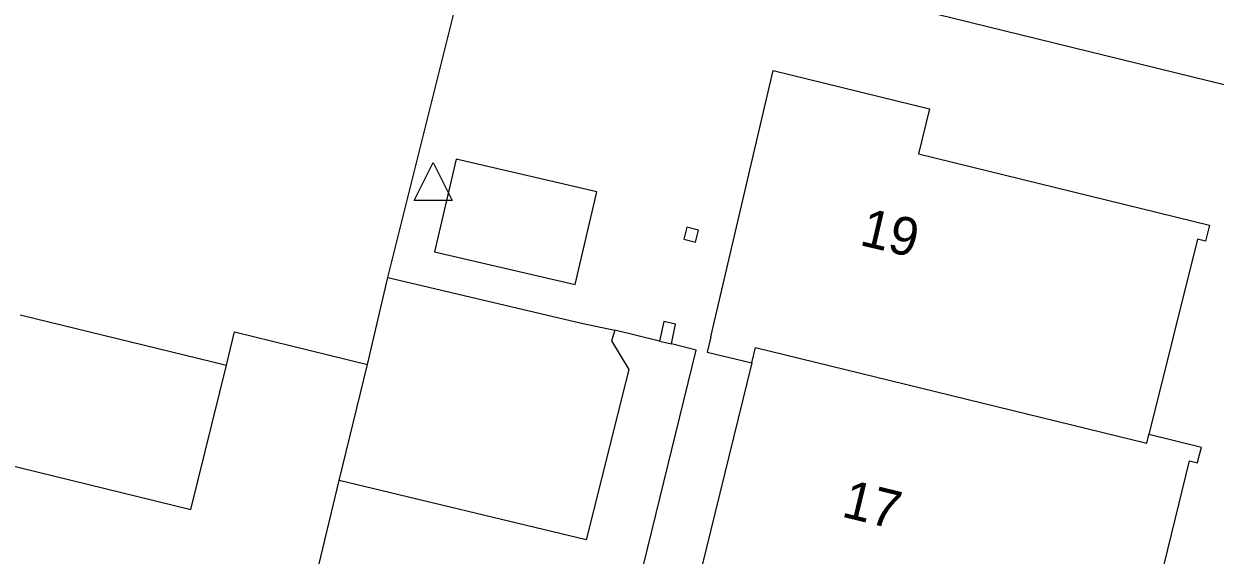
# Model space of a CAD drawing. Extents: x 125000 to 129004, y 397500 to 399008.
# Drawn here: x 126559.55 to 126590.85, y 398251.21 to 398265.17 of the extents above; entities that cross this region are included whole.
import ezdxf

# ---------------------------------------------------------------- set-up
doc = ezdxf.new("R2010")
doc.units = 0
for name, color, linetype in [('gg-afsc-erfafscheiding', 7, 'Continuous'), ('gg-afsc-hekwerk', 7, 'Continuous'), ('gg-afsc-muur', 7, 'Continuous'), ('gg-anno-huisnummerreeks BGT', 7, 'Continuous'), ('gg-bbg-gedigitaliseerde bijgebouw', 7, 'Continuous'), ('gg-bbg-hoofdgebouw', 7, 'Continuous'), ('gg-bbg-luifel en loopbrug', 7, 'Continuous'), ('gg-bbg-tussenscheiding', 7, 'Continuous'), ('gg-knt-verharding', 7, 'Continuous'), ('gt-grn-groengrens', 7, 'Continuous'), ('gt-symb-waterafsluiter', 7, 'Continuous')]:
    doc.layers.add(name, color=color, linetype=linetype)

# ---------------------------------------------------------------- blocks, each defined once
blk = doc.blocks.new('gt0-WAFSL')
at = {"layer": 'gt-symb-waterafsluiter'}
for p, q in [((-0.5, -0.333), (0, 0.667)), ((0, 0.667), (0.5, -0.333)), ((0.5, -0.333), (-0.5, -0.333))]:
    blk.add_line(p, q, dxfattribs=at)

msp = doc.modelspace()

# ---------------------------------------------------------------- linework, layer by layer
at = {"layer": 'gg-afsc-erfafscheiding'}
msp.add_line((126601.983, 398260.887), (126571.589, 398268.358), dxfattribs=at)
at = {"layer": 'gg-afsc-hekwerk'}
for p, q in [((126569.113, 398258.508), (126571.578, 398268.361)), ((126568.582, 398256.217), (126569.113, 398258.508)), ((126569.113, 398258.508), (126574.209, 398257.309))]:
    msp.add_line(p, q, dxfattribs=at)
at = {"layer": 'gg-afsc-muur'}
msp.add_line((126576.255, 398256.831), (126576.568, 398256.765), dxfattribs=at)
for points in [[(126576.975, 398259.825), (126576.896, 398259.517), (126577.196, 398259.439), (126577.275, 398259.748), (126576.975, 398259.825)], [(126576.568, 398256.765), (126576.677, 398257.284), (126576.364, 398257.35), (126576.255, 398256.831)]]:
    msp.add_lwpolyline(points, dxfattribs=at)
at = {"layer": 'gg-bbg-gedigitaliseerde bijgebouw'}
msp.add_lwpolyline([(126574.042, 398258.319), (126574.611, 398260.753), (126570.911, 398261.619), (126570.342, 398259.184), (126574.042, 398258.319)], dxfattribs=at)
at = {"layer": 'gg-bbg-hoofdgebouw'}
for p, q in [((126567.841, 398253.171), (126568.582, 398256.217)), ((126578.676, 398256.269), (126577.358, 398250.877)), ((126566.468, 398247.524), (126567.841, 398253.171))]:
    msp.add_line(p, q, dxfattribs=at)
for points in [[(126577.604, 398256.952), (126579.24, 398263.948), (126583.348, 398262.939), (126583.058, 398261.756), (126590.703, 398259.878), (126590.599, 398259.459), (126590.385, 398259.513), (126589.108, 398254.381)], [(126564.875, 398256.204), (126565.089, 398257.077), (126568.582, 398256.217)], [(126577.604, 398256.952), (126577.508, 398256.542), (126578.676, 398256.269)], [(126558.537, 398253.731), (126563.946, 398252.412), (126564.875, 398256.204)], [(126589.067, 398248.223), (126588.853, 398248.275), (126590.174, 398253.688), (126590.388, 398253.636), (126590.435, 398253.818), (126590.491, 398254.037), (126589.108, 398254.381)]]:
    msp.add_lwpolyline(points, dxfattribs=at)
at = {"layer": 'gg-bbg-luifel en loopbrug'}
msp.add_line((126559.462, 398257.526), (126564.875, 398256.204), dxfattribs=at)
at = {"layer": 'gg-bbg-tussenscheiding'}
msp.add_lwpolyline([(126578.676, 398256.269), (126578.773, 398256.666), (126589.052, 398254.156), (126589.108, 398254.381)], dxfattribs=at)
at = {"layer": 'gg-knt-verharding'}
msp.add_line((126576.255, 398256.831), (126575.084, 398257.124), dxfattribs=at)
for points in [[(126575.084, 398257.124), (126574.992, 398256.847), (126575.447, 398256.089), (126574.328, 398251.611), (126567.841, 398253.171)], [(126569.038, 398223.206), (126577.216, 398256.596), (126576.568, 398256.765)]]:
    msp.add_lwpolyline(points, dxfattribs=at)
at = {"layer": 'gt-grn-groengrens'}
msp.add_line((126574.209, 398257.309), (126575.084, 398257.124), dxfattribs=at)

# ---------------------------------------------------------------- block references
at = {"layer": 'gt-symb-waterafsluiter'}
msp.add_blockref('gt0-WAFSL', (126570.31, 398260.862), dxfattribs=at)

# ---------------------------------------------------------------- texts
at = {"layer": 'gg-anno-huisnummerreeks BGT'}
for s, rotation, p in [('19', 346.8, (126581.479, 398259.366)), ('17', 346.3, (126581.007, 398252.233))]:
    msp.add_text(s, height=1, rotation=rotation, dxfattribs=at).set_placement(p)

doc.saveas('drawing.dxf')
